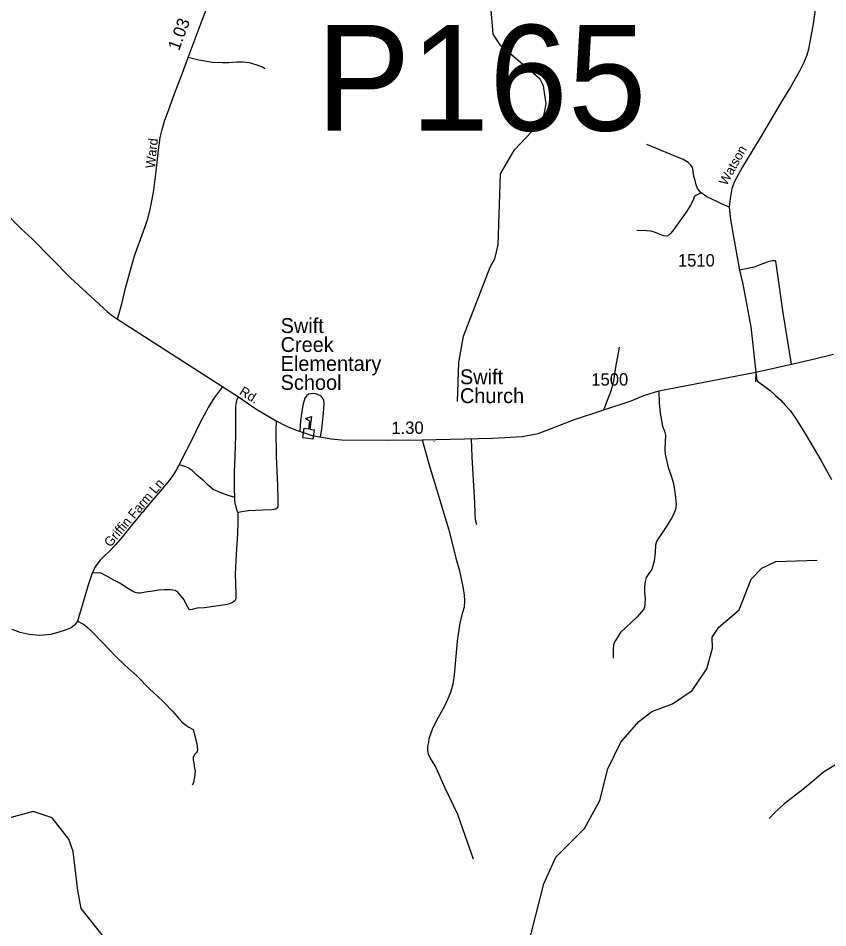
# Model space of a CAD drawing. Extents: x 2220236 to 2384410, y 720751 to 894131.
# Drawn here: x 2322567 to 2330727, y 853962 to 863135 of the extents above; entities that cross this region are included whole.
import ezdxf

# ---------------------------------------------------------------- set-up
doc = ezdxf.new("R2010")
doc.units = 0
doc.layers.add('Default', color=7, linetype='Continuous')

msp = doc.modelspace()

# ---------------------------------------------------------------- linework, layer by layer
at = {"layer": 'Default'}
for p, q in [((2330001, 859564.4), (2329999.4, 859468.1)), ((2326755.4, 858864.5), (2326755.5, 858861.3))]:
    msp.add_line(p, q, dxfattribs=at)
for points in [[(2323569.4, 860100.8), (2323610.8, 860255.3), (2323650.7, 860426.3), (2323738.6, 860738.6), (2323828.3, 860987.7), (2323874.7, 861110.6), (2323898, 861210.2), (2323929.5, 861376.3), (2323956.1, 861593.9), (2323981, 861803.1), (2323999.2, 861931), (2324017.5, 862014), (2324040.7, 862095.4), (2324085.5, 862215), (2324146.9, 862381.1), (2324210, 862548.8), (2324279.7, 862739.8), (2324422.5, 863115.1), (2324505.4, 863332.7)], [(2326995.6, 859271.2), (2327008.5, 859662.4), (2327055.5, 859930.1), (2327322.7, 860623.8), (2327371.7, 860707.9), (2327403.7, 860850.3), (2327429.5, 861566.8), (2327568.5, 861808.9), (2327856.6, 862112.8), (2327888.6, 862271.6), (2327861.5, 862454.3), (2327827.5, 862521.9), (2327432.6, 862856.8), (2327355.5, 862975.2), (2327327.6, 863299)], [(2330613.8, 863313.5), (2330580.3, 863078.6), (2330533.8, 862822.8), (2330513.9, 862763.1), (2330484, 862688.3), (2330442.5, 862602), (2330349.6, 862440.9), (2330258.3, 862288.1), (2330045, 861927.7), (2329865.8, 861637), (2329786.1, 861489.2), (2329759.6, 861416.2), (2329741.3, 861318.2), (2329733, 861228.5), (2329747.7, 861104.4), (2329775.9, 860930), (2329837.6, 860595.7), (2329870.8, 860451.3), (2329949.4, 860023.2), (2330001, 859564.4)], [(2325055.3, 862625.5), (2325021.2, 862643.2), (2324977, 862662.8), (2324896.6, 862683.9), (2324830.8, 862691), (2324770.8, 862690.5), (2324688.7, 862685.6), (2324624.9, 862685), (2324524.9, 862689.9), (2324387.6, 862713.2), (2324279.7, 862739.8)], [(2321476.5, 862533), (2321502.1, 862497.8), (2321701.6, 862191.7), (2321847.6, 861983.2), (2322006.2, 861735), (2322134.1, 861544.4), (2322217.5, 861423.3), (2322280.3, 861336.1), (2322314.1, 861301.6), (2322362.2, 861248.4), (2322438, 861173.9), (2322597.7, 861011.7), (2322706.7, 860909), (2323092.5, 860516), (2323428, 860211), (2323468.4, 860175.4), (2323516.2, 860134), (2323569.4, 860100.8)], [(2329450.9, 861373.4), (2329414.3, 861417.8), (2329399.4, 861456), (2329389.4, 861499.2), (2329376.2, 861539.1), (2329370.6, 861596.4), (2329362.3, 861628.2), (2329345.9, 861652.2), (2329319.7, 861679.9), (2329269.3, 861709.3), (2329138.8, 861763.7), (2328901.5, 861862.9)], [(2329450.9, 861373.4), (2329395.3, 861348.7), (2329379.4, 861332.6), (2329373.7, 861310.6), (2329360, 861278.4), (2329344.4, 861248.4), (2329307.1, 861187.8), (2329173, 861002.4), (2329145.4, 860968.3), (2329113.7, 860941.8), (2329091.8, 860937.7), (2329073.7, 860941.4), (2329053.6, 860947.1), (2328981.4, 860976.4), (2328943.3, 860988), (2328903.3, 860991.6), (2328801.2, 860994.4)], [(2329733, 861228.5), (2329655, 861261.7), (2329606.9, 861286.6), (2329552.1, 861313.2), (2329508.9, 861334.8), (2329450.9, 861373.4)], [(2330361.2, 859647.4), (2330277.6, 860162.7), (2330227.7, 860520), (2330202, 860683.6), (2330196.1, 860687.6), (2330184, 860689.5), (2330166.1, 860687.4), (2330126.1, 860676.9), (2330078.3, 860662.4), (2329984.8, 860623.3), (2329837.6, 860595.7)], [(2323569.4, 860100.8), (2324788.7, 859315.3), (2324961, 859195.7), (2325166.3, 859076.1), (2325271.7, 859021.3), (2325361.3, 858984.8), (2325468.3, 858946.6), (2325528.1, 858928.3), (2325722.3, 858891.8), (2325826.8, 858881.8), (2326293.2, 858880.2), (2326638.5, 858881.8), (2327348, 858898.4), (2327645.1, 858915), (2327806.1, 858948.2), (2328172.9, 859087.8), (2328744.6, 859275.4), (2328872.4, 859330.2), (2329023.5, 859378.4), (2330001, 859564.4)], [(2328624, 859819.1), (2328610.2, 859738.8), (2328590.3, 859635.8), (2328565.4, 859481.4), (2328542.2, 859383.4), (2328501.5, 859278.7), (2328465, 859180.8)], [(2330001, 859564.4), (2330361.2, 859647.4), (2330578.6, 859697.3), (2330784.4, 859747.1)], [(2330001, 859564.4), (2330010.2, 859485.4), (2330020.2, 859470.9), (2330091.5, 859419.9), (2330144.6, 859381.7), (2330200.6, 859330.3), (2330253.2, 859282.8), (2330295.6, 859233.3), (2330348.3, 859177.8), (2330407.1, 859090.6), (2330500.7, 858941.6), (2330655.4, 858679.4), (2330763.5, 858482.6)], [(2324626.6, 859418.2), (2324594.2, 859373.4), (2324541.1, 859305.3), (2324480.3, 859210.7), (2324457, 859163), (2324409.4, 859070), (2324355.2, 858961.5), (2324292.2, 858837.5), (2324237.9, 858727.9), (2324187.7, 858629.4)], [(2329023.5, 859378.4), (2329026.8, 859257.2), (2329036.8, 859150.9), (2329060, 859021.3), (2329082.4, 858969.8), (2329090.7, 858930), (2329085.4, 858788.8), (2329086, 858736.8), (2329116.9, 858604.8), (2329147.8, 858519.3), (2329168.5, 858453.5), (2329183.2, 858383.6), (2329189.8, 858329.7), (2329198.9, 858229.8), (2329191.6, 858179.7), (2329170, 858129.6), (2329148.5, 858087.3), (2329091.5, 857994.7), (2329016.8, 857884), (2329001.1, 857857.8), (2328989.4, 857819.7), (2328986.2, 857745.7), (2328975.2, 857657.7), (2328952, 857579.5), (2328897, 857493), (2328885.3, 857454.7), (2328878, 857404.8), (2328880.6, 857344.9), (2328885.4, 857282.8), (2328883.9, 857231), (2328880.2, 857194.8), (2328872.4, 857174.7), (2328803.3, 857094), (2328637.2, 856938.3), (2328580, 856849.8), (2328568.4, 856815.7), (2328562.8, 856769.6), (2328561.9, 856679.6)], [(2324750.5, 858302.2), (2324748, 858393.5), (2324748, 858559.6), (2324753, 858714.1), (2324759.7, 858923.3), (2324759.7, 858999.7), (2324762.1, 859222.3), (2324767.9, 859264.2), (2324775, 859291.8), (2324788.7, 859315.3)], [(2325614.4, 858911.7), (2325627.7, 858991.4), (2325644.3, 859150.9), (2325649.3, 859245.5), (2325645.9, 859280.4), (2325641, 859297), (2325621, 859323.6), (2325577.9, 859345.2), (2325544.7, 859351.8), (2325516.5, 859348.5), (2325491.6, 859343.5), (2325471.7, 859325.2), (2325456.7, 859302), (2325436.8, 859233.9), (2325423.5, 859145.9), (2325411.9, 859077.8), (2325404.4, 858969.8)], [(2325166.3, 859076.1), (2325163, 858986.4), (2325167.9, 858714.1), (2325179.6, 858420.1), (2325182.9, 858290.6), (2325184.5, 858219.2), (2325179.6, 858195.9), (2325163, 858184.3), (2325124.8, 858177.6), (2325030.2, 858172.7), (2324885.8, 858167.7), (2324801.7, 858153.2), (2324780.4, 858146.1)], [(2326638.5, 858881.8), (2326707.3, 858639.3), (2326787, 858375.3), (2326871.6, 858097.9), (2326908.2, 857976.7), (2326979.5, 857689.4), (2327014.4, 857563.2), (2327052.9, 857385.1), (2327061.6, 857315.2), (2327066.3, 857259.2), (2327060.9, 857196.1), (2327044.3, 857141.3), (2327019.4, 857038.3), (2326992.8, 856852.3), (2326979.5, 856701.2), (2326961.3, 856511.9), (2326948, 856420.5), (2326924.8, 856334.2), (2326898.2, 856271.1), (2326863.3, 856198), (2326800.3, 856081.7), (2326743.8, 855970.5), (2326707.3, 855869.2), (2326700.7, 855832.6), (2326691.6, 855794.4), (2326693.2, 855749.6), (2326699.9, 855711.4), (2326729.7, 855656.6), (2326774.6, 855578.5), (2326866.8, 855373.9), (2326995.3, 855108.5), (2327071.6, 854887.6), (2327153, 854656.8)], [(2327131.4, 858896.8), (2327139.7, 858709.1), (2327164.6, 858249.1), (2327168.7, 858139.4), (2327173.7, 858079.7), (2327185.3, 858029.8)], [(2324187.7, 858629.4), (2324182.6, 858619.4), (2324158.8, 858578.4), (2324124.5, 858522), (2324078.1, 858460), (2324019.4, 858390.2), (2323959.7, 858322.7), (2323883.3, 858229.7), (2323844.6, 858183.2), (2323826, 858156.1), (2323807.5, 858138.9), (2323785.4, 858113.4), (2323752.2, 858071.4), (2323689.1, 857995), (2323616.1, 857900.8), (2323545.3, 857822.2), (2323488.9, 857763.6), (2323433.5, 857709.3), (2323392.6, 857670.6), (2323369.4, 857639.6), (2323342.8, 857603), (2323308.5, 857527.7), (2323268.1, 857408.1), (2323238.2, 857301.9), (2323165.2, 857055)], [(2324750.5, 858302.2), (2324682.5, 858322.1), (2324602.8, 858350.4), (2324533.1, 858381.9), (2324485, 858421.8), (2324433.5, 858471.6), (2324372.1, 858524.7), (2324319, 858574.6), (2324280.8, 858601.1), (2324247.6, 858614.4), (2324216.1, 858622.7), (2324187.7, 858629.4)], [(2324780.4, 858146.1), (2324763.8, 858204.2), (2324752.2, 858247.4), (2324750.5, 858272.3), (2324750.5, 858302.2)], [(2324780.4, 858146.1), (2324780.4, 858048.1), (2324777.1, 857933.5), (2324764.6, 857730.9), (2324754.7, 857529.9), (2324761.3, 857334), (2324761.3, 857280.8), (2324751.3, 857259.2), (2324726.5, 857241), (2324675, 857221), (2324558.8, 857206.1), (2324444.3, 857189.5), (2324369.6, 857184.5), (2324321.5, 857171.2), (2324299.9, 857167.9), (2324289.9, 857172.9), (2324263.4, 857219.4), (2324238.5, 857269.2), (2324178.7, 857343.9), (2324148.9, 857363.9), (2324100.7, 857370.5), (2324041, 857370.5), (2323980.4, 857365.5), (2323924, 857357.2), (2323851, 857347.3), (2323797.8, 857335.6), (2323772.9, 857335.6), (2323746.4, 857342.3), (2323713.2, 857358.9), (2323655.1, 857395.4), (2323592, 857436.9), (2323530.6, 857468.5), (2323446, 857513.3), (2323411.1, 857536.6), (2323389.5, 857543.2), (2323354.7, 857539.9), (2323314.9, 857541.6)], [(2327940.7, 852000.6), (2327831.7, 852101), (2327796.6, 852267), (2327743.7, 852557), (2327696.7, 853746.5), (2327864.7, 854406.6), (2327986.7, 854674.1), (2328275.6, 854961.7), (2328430.6, 855246.9), (2328510.6, 855565.3), (2328640.6, 855833.2), (2328821.6, 856040.9), (2328953.7, 856144.7), (2329161.6, 856222.2), (2329359.7, 856355), (2329507.8, 856574.4), (2329563.7, 856783.5), (2329562.7, 856891.8), (2329627.7, 856992.9), (2329834.6, 857168.7), (2329955.6, 857479), (2330062.6, 857588.4), (2330203.7, 857656.5), (2330620.8, 857670.3)], [(2323165.2, 857055), (2323135.3, 857013.4), (2323102.1, 856988.5), (2323050.7, 856966.9), (2322966, 856938.7), (2322893.8, 856918.8), (2322786, 856908.8), (2322676.4, 856918.8), (2322586.8, 856940.4), (2322505.5, 856970.3)], [(2323165.2, 857055), (2323225, 857023.4), (2323258.2, 856998.5), (2323309.6, 856948.7), (2323415.8, 856839.1), (2323548.6, 856702.9), (2323643.2, 856609.9), (2323762.7, 856501.9), (2323892.2, 856369.1), (2324018.3, 856254.5), (2324122.9, 856146.5), (2324187.6, 856073.4), (2324219.1, 856036.9), (2324255.6, 856005.3), (2324287.2, 855983.8), (2324330.3, 855963.3), (2324368, 855817.1), (2324375.7, 855755.1), (2324372.4, 855740.7), (2324360.2, 855726.3), (2324343.6, 855708.6), (2324337, 855696.4), (2324331.4, 855678.7), (2324329.2, 855655.5), (2324337, 855622.3), (2324344.7, 855572.4), (2324349.1, 855542.5), (2324345.8, 855511.5), (2324343.6, 855479.4), (2324338.1, 855446.2), (2324332.5, 855424.1), (2324320.4, 855401.9)], [(2332006.9, 856260.8), (2331726.7, 856111.9), (2331196, 855822.2), (2330941.7, 855685.6), (2330786.7, 855596), (2330683.3, 855530.9), (2330586.3, 855447.9), (2330475.4, 855356.8), (2330285, 855208.7), (2330190, 855119.8), (2330134.7, 855063.1)], [(2323675.6, 853562.2), (2323202.5, 854156.5), (2323167.5, 854338.9), (2323121.5, 854730.9), (2323078.5, 854857.1), (2322909.5, 855070.1), (2322717.6, 855134.4), (2322409.6, 855049.6)]]:
    msp.add_lwpolyline(points, dxfattribs=at)
msp.add_lwpolyline([(2325434.9, 858903.7), (2325449.8, 859000.5), (2325495.3, 858993.4), (2325506.8, 859067.6), (2325464, 859098.8), (2325524.4, 859119), (2325504.8, 858992), (2325550.3, 858985), (2325535.4, 858888.2)], close=True, dxfattribs=at)

# ---------------------------------------------------------------- texts
for s, height, rotation, p in [('1.03', 125, 69.57235, (2324187.5, 862800.7)), ('Ward', 95, 83.90595, (2323944.1, 861617.1)), ('Watson', 95, 61.12119, (2329706.3, 861439.7)), ('Rd.', 95, 328.0484, (2324788.4, 859347.5)), ('1.30', 125, 0.61646, (2326328.7, 858940.9)), ('Griffin Farm Ln', 95, 49.74329, (2323496, 857793.8))]:
    msp.add_text(s, height=height, rotation=rotation, dxfattribs=at).set_placement(p)
for s, height, p in [('P165', 1066.27, (2325569.8, 862001.1)), ('1510', 125, (2329216.1, 860630.8)), ('Swift ', 150, (2325212.2, 859960.1)), ('Creek', 150, (2325212.2, 859769.1)), ('Elementary', 150, (2325212.2, 859578.1)), ('Swift ', 150, (2327019.6, 859443.9)), ('School', 150, (2325212.2, 859387.1)), ('1500', 125, (2328343.4, 859430.1)), ('Church', 150, (2327019.6, 859252.9))]:
    msp.add_text(s, height=height, dxfattribs=at).set_placement(p)

doc.saveas('drawing.dxf')
